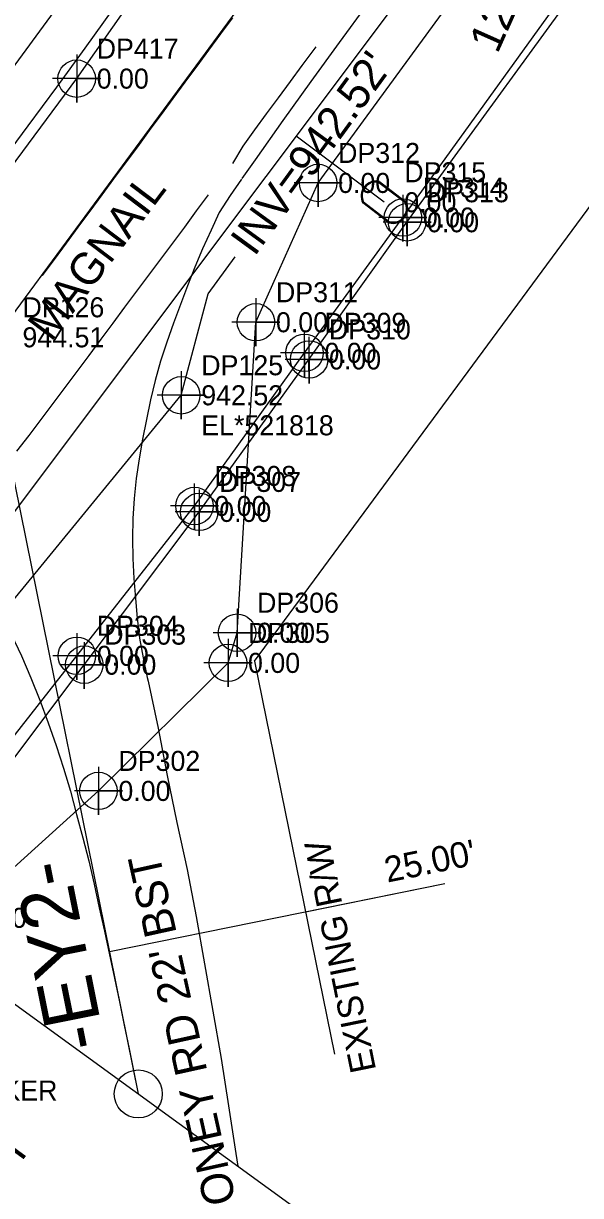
# Model space of a CAD drawing. Extents: x 1182322 to 1186765, y 572295 to 575411.
# Drawn here: x 1183865 to 1183934.6, y 573028.6 to 573175 of the extents above; entities that cross this region are included whole.
import ezdxf

# ---------------------------------------------------------------- set-up
doc = ezdxf.new("R2010")
doc.units = 0
for name, color, linetype in [('COGO Default Chain', 7, 'Continuous'), ('Default Symbol Cogo Comment', 7, 'Continuous'), ('Exist Horizontal Alignment', 7, 'Continuous'), ('Exist Horizontal Alignment Direction Label', 7, 'Continuous'), ('Exist Horizontal Alignment Point', 7, 'Continuous'), ('Exist Property Iron Pin Cogo Elevation', 7, 'Continuous'), ('Exist Property Iron Pin Cogo Number', 7, 'Continuous'), ('Exist Property Iron Pin Text', 7, 'Continuous'), ('Exist Right of Way Line', 7, 'Continuous'), ('Exist Right of Way Line Text', 7, 'Continuous'), ('Exist Right of Way Width CELL', 7, 'Continuous'), ('Exist Roads EOP', 7, 'Continuous'), ('Exist Roads EOP Text', 7, 'Continuous'), ('Exist Roads EOT', 7, 'Continuous'), ('Exist Structure Minor Pipes CMP 18 Inch', 7, 'Continuous'), ('Exist Structure Minor Pipes CMP 18 Inch Cogo Comment', 7, 'Continuous'), ('Exist Structure Minor Pipes CMP 18 Inch Cogo Elevation', 7, 'Continuous'), ('Exist Structure Minor Pipes CMP 18 Inch Cogo Number', 7, 'Continuous'), ('Exist Structure Minor Pipes CMP 18 Inch Cogo Point CELL', 7, 'Continuous'), ('Exist Structure Minor Pipes CMP 18 Inch Invert', 7, 'Continuous'), ('Exist Structure Minor Pipes CMP 18 Inch Leader', 7, 'Continuous'), ('Exist Structure Minor Pipes CMP 18 Inch Text', 7, 'Continuous'), ('Exist Structure Minor Pipes RCP 12 Inch Text', 7, 'Continuous'), ('Exist Utilities Telephone UG Cable SUE LOS C', 7, 'Continuous'), ('Exist Utilities Telephone UG Cable SUE LOS C Cogo Elevation', 7, 'Continuous'), ('Exist Utilities Telephone UG Cable SUE LOS C Cogo Number', 7, 'Continuous'), ('Exist Utilities Telephone UG Cable SUE LOS C Cogo Point CELL', 7, 'Continuous'), ('Exist Utilities Telephone UG Conduit SUE LOS B', 7, 'Continuous'), ('Exist Utilities Telephone UG Conduit SUE LOS B Cogo Elevation', 7, 'Continuous'), ('Exist Utilities Telephone UG Conduit SUE LOS B Cogo Number', 7, 'Continuous'), ('Exist Utilities Telephone UG Conduit SUE LOS B Cogo Point CELL', 7, 'Continuous'), ('Exist Utilities Telephone UG FO SUE LOS C', 7, 'Continuous'), ('Exist Utilities Telephone UG FO SUE LOS C Cogo Elevation', 7, 'Continuous'), ('Exist Utilities Telephone UG FO SUE LOS C Cogo Number', 7, 'Continuous'), ('Exist Utilities Telephone UG FO SUE LOS C Cogo Point CELL', 7, 'Continuous'), ('Exist Utilities Telephone UG FO SUE LOS C Text', 7, 'Continuous'), ('Exist Utilities Water Meter CELL', 7, 'Continuous'), ('Exist Utilities Water Meter Cogo Elevation', 7, 'Continuous'), ('Exist Utilities Water Meter Cogo Number', 7, 'Continuous'), ('Exist Utilities Water UG Line SUE LOS C', 7, 'Continuous'), ('Sheet Layout Plan Border', 7, 'Continuous')]:
    doc.layers.add(name, color=color, linetype=linetype)

msp = doc.modelspace()

# ---------------------------------------------------------------- linework, layer by layer
at = {"layer": 'COGO Default Chain'}
for p, q in [((1183822.39, 573082.62), (1183960.79, 573270.41)), ((1183860.45, 573134.26), (1183879.34, 573041.3))]:
    msp.add_line(p, q, dxfattribs=at)
at = {"layer": 'Exist Horizontal Alignment'}
for p, q in [((1183822.39, 573082.62), (1183960.79, 573270.41)), ((1183860.45, 573134.26), (1183879.34, 573041.3))]:
    msp.add_line(p, q, dxfattribs=at)
at = {"layer": 'Exist Horizontal Alignment Point'}
msp.add_circle((1183879.34, 573041.3), 3, dxfattribs=at)
at = {"layer": 'Exist Right of Way Line'}
for q in [(1184001.04, 573240.75), (1183903.84, 573046.28)]:
    msp.add_line((1183893.87, 573095.33), q, dxfattribs=at)
at = {"layer": 'Exist Right of Way Width CELL'}
for p in [(1183875.73, 573059.07), (1183900.23, 573064.05)]:
    msp.add_line(p, (1183917.63, 573067.58), dxfattribs=at)
at = {"layer": 'Exist Roads EOP'}
for points in [[(1183918.85, 573191.77), (1183915.07, 573187.11), (1183911.5, 573182.29), (1183907.96, 573177.45), (1183904.42, 573172.61), (1183900.88, 573167.77), (1183897.41, 573162.88), (1183893.95, 573157.98), (1183892.29, 573155.63)], [(1183813.72, 573088.92), (1183816.29, 573094.33), (1183819.43, 573099.42), (1183822.92, 573104.27), (1183826.47, 573109.14), (1183829.94, 573114.01), (1183833.39, 573118.89), (1183836.96, 573123.75), (1183840.55, 573128.55), (1183844.13, 573133.37), (1183847.7, 573138.19), (1183851.26, 573143.01), (1183854.84, 573147.82), (1183858.43, 573152.63), (1183862.02, 573157.43), (1183865.61, 573162.23), (1183869.17, 573167.06), (1183872.69, 573171.91), (1183876.2, 573176.78)], [(1183892.24, 573155.57), (1183890.83, 573153.51), (1183889.45, 573151.4), (1183888.43, 573149.2), (1183887.38, 573146.86), (1183886.39, 573144.57), (1183885.5, 573142.23), (1183884.62, 573139.89), (1183883.73, 573137.56), (1183882.89, 573135.21), (1183882.12, 573132.83), (1183881.47, 573130.42), (1183880.89, 573127.99), (1183880.36, 573125.54), (1183879.89, 573123.09), (1183879.47, 573120.63), (1183879.08, 573118.16), (1183878.81, 573115.67), (1183878.66, 573113.18), (1183878.61, 573110.68), (1183878.65, 573108.18), (1183878.79, 573105.68), (1183878.98, 573103.19), (1183879.21, 573100.7), (1183879.51, 573098.22), (1183879.96, 573095.76), (1183880.47, 573093.31), (1183880.56, 573092.85)], [(1183880.56, 573092.83), (1183881.81, 573086.96), (1183882.96, 573081.07), (1183884.14, 573075.19), (1183885.47, 573069.34), (1183886.58, 573063.44), (1183887.62, 573057.53), (1183888.66, 573051.62), (1183889.68, 573045.71), (1183890.63, 573039.79), (1183891.53, 573033.87), (1183891.77, 573032.29)]]:
    msp.add_lwpolyline(points, dxfattribs=at)
at = {"layer": 'Exist Roads EOT'}
for points in [[(1183867.39, 573143.53), (1183868.88, 573145.54), (1183870.36, 573147.55), (1183871.85, 573149.56), (1183873.33, 573151.57), (1183874.82, 573153.58), (1183876.3, 573155.59), (1183877.79, 573157.6), (1183879.27, 573159.61), (1183880.76, 573161.62), (1183882.24, 573163.63), (1183883.72, 573165.64), (1183885.21, 573167.65), (1183886.69, 573169.66), (1183888.17, 573171.67), (1183889.65, 573173.69), (1183891.14, 573175.7)], [(1183891.17, 573157.52), (1183892.45, 573159.66), (1183893.89, 573161.71), (1183895.37, 573163.72), (1183896.86, 573165.73), (1183898.34, 573167.74), (1183899.83, 573169.75), (1183901.31, 573171.75), (1183901.56, 573172.09)], [(1183888.07, 573153.59), (1183886.59, 573151.58), (1183885.1, 573149.57), (1183883.61, 573147.56), (1183882.13, 573145.56), (1183880.63, 573143.55), (1183879.14, 573141.55), (1183877.64, 573139.55), (1183876.15, 573137.55), (1183874.65, 573135.55), (1183873.16, 573133.54), (1183871.66, 573131.54), (1183870.17, 573129.54), (1183868.67, 573127.54), (1183867.17, 573125.54), (1183865.66, 573123.55), (1183864.15, 573121.56)], [(1183863.45, 573098.72), (1183864.74, 573096.01), (1183865.94, 573093.26), (1183867.06, 573090.48), (1183868.09, 573087.66), (1183869.08, 573084.83), (1183870.02, 573081.98), (1183870.87, 573079.11), (1183871.64, 573076.21), (1183872.4, 573073.3), (1183873.16, 573070.4), (1183873.84, 573067.48), (1183874.47, 573064.55), (1183875.11, 573061.62), (1183875.74, 573058.68), (1183876.36, 573055.75), (1183876.98, 573052.81), (1183877.6, 573049.88), (1183878.2, 573046.94), (1183878.79, 573044), (1183879.34, 573041.3)]]:
    msp.add_lwpolyline(points, dxfattribs=at)
at = {"layer": 'Exist Structure Minor Pipes CMP 18 Inch'}
for p, q in [((1183904.05, 573224.75), (1183807.68, 573092.9)), ((1183830.46, 573062.46), (1183884.71, 573128.56))]:
    msp.add_line(p, q, dxfattribs=at)
at = {"layer": 'Exist Structure Minor Pipes CMP 18 Inch Cogo Point CELL'}
msp.add_lwpolyline([(1183884.71, 573131.56), (1183884.71, 573125.56), (1183884.71, 573128.56), (1183887.71, 573128.56), (1183881.71, 573128.56)], dxfattribs=at)
msp.add_circle((1183884.71, 573128.56), 2.34, dxfattribs=at)
at = {"layer": 'Exist Structure Minor Pipes CMP 18 Inch Leader'}
msp.add_lwpolyline([(1183884.71, 573128.56), (1183888.06, 573141.23), (1183891.44, 573145.86)], dxfattribs=at)
at = {"layer": 'Exist Utilities Telephone UG Cable SUE LOS C'}
msp.add_lwpolyline([(1183761.25, 573038.53), (1183769.09, 573034.41), (1183772.83, 573037.9), (1183792.84, 573062.44), (1183815.5, 573091.52), (1183842.15, 573128.3), (1183871.65, 573168.11), (1183894.45, 573200.64), (1183915.52, 573231.01), (1183941.95, 573268.28), (1183966.78, 573306.07), (1183979.43, 573323.54), (1183993.99, 573342.83), (1184020.65, 573379.96), (1184047.47, 573417.15), (1184074.68, 573455.3), (1184101.33, 573490.9), (1184089.43, 573505.28)], dxfattribs=at)
at = {"layer": 'Exist Utilities Telephone UG Cable SUE LOS C Cogo Point CELL'}
msp.add_lwpolyline([(1183871.65, 573171.11), (1183871.65, 573165.11), (1183871.65, 573168.11), (1183874.65, 573168.11), (1183868.65, 573168.11)], dxfattribs=at)
msp.add_circle((1183871.65, 573168.11), 2.34, dxfattribs=at)
at = {"layer": 'Exist Utilities Telephone UG Conduit SUE LOS B'}
for points in [[(1183829.51, 573041.35), (1183847.15, 573064.74), (1183871.66, 573096.02), (1183886.35, 573114.73), (1183900.1, 573133.86), (1183912.38, 573150.76), (1183937.09, 573185.03), (1183964.91, 573224.98), (1183990.4, 573262.6), (1184013.24, 573293.53), (1184021.26, 573304.97)], [(1183829.66, 573040.59), (1183848.87, 573063.35), (1183872.59, 573094.91), (1183886.95, 573113.99), (1183900.66, 573133.04), (1183912.9, 573150.17), (1183937.83, 573184.45), (1183965.61, 573224.4), (1183991.1, 573261.97), (1184013.84, 573292.77), (1184021.83, 573304.52)]]:
    msp.add_lwpolyline(points, dxfattribs=at)
at = {"layer": 'Exist Utilities Telephone UG Conduit SUE LOS B Cogo Point CELL'}
for points in [[(1183912.37, 573153.58), (1183912.4, 573147.76), (1183912.38, 573150.76), (1183915.4, 573150.76), (1183909.4, 573150.76)], [(1183912.88, 573152.99), (1183912.91, 573147.17), (1183912.9, 573150.17), (1183915.91, 573150.17), (1183909.91, 573150.17)], [(1183900.08, 573136.67), (1183900.11, 573130.86), (1183900.1, 573133.86), (1183903.11, 573133.86), (1183897.11, 573133.86)], [(1183900.65, 573135.85), (1183900.68, 573130.04), (1183900.66, 573133.04), (1183903.68, 573133.04), (1183897.68, 573133.04)], [(1183886.34, 573117.55), (1183886.37, 573111.73), (1183886.35, 573114.73), (1183889.37, 573114.73), (1183883.37, 573114.73)], [(1183886.93, 573116.81), (1183886.96, 573110.99), (1183886.95, 573113.99), (1183889.96, 573113.99), (1183883.96, 573113.99)], [(1183871.65, 573098.83), (1183871.68, 573093.02), (1183871.66, 573096.02), (1183874.68, 573096.02), (1183868.68, 573096.02)], [(1183872.57, 573097.73), (1183872.6, 573091.91), (1183872.59, 573094.91), (1183875.6, 573094.91), (1183869.6, 573094.91)]]:
    msp.add_lwpolyline(points, dxfattribs=at)
for centre in [(1183912.4, 573150.76), (1183912.91, 573150.17), (1183900.11, 573133.86), (1183900.68, 573133.04), (1183886.37, 573114.73), (1183886.96, 573113.99), (1183871.68, 573096.02), (1183872.6, 573094.91)]:
    msp.add_circle(centre, 2.34, dxfattribs=at)
at = {"layer": 'Exist Utilities Telephone UG FO SUE LOS C'}
msp.add_lwpolyline([(1183833.03, 573049.72), (1183841.55, 573050.99), (1183852.69, 573059.54), (1183874.36, 573079.14), (1183890.55, 573095.13), (1183891.68, 573098.9), (1183894.04, 573137.68), (1183901.8, 573155.08), (1183929.9, 573193.57), (1183954.83, 573228.84), (1183982.65, 573265.33), (1183993.74, 573274.22), (1184002.17, 573271.91), (1184013.15, 573265.94), (1184039.54, 573239.83), (1184068.08, 573211.39)], dxfattribs=at)
at = {"layer": 'Exist Utilities Telephone UG FO SUE LOS C Cogo Point CELL'}
for points in [[(1183901.8, 573158.08), (1183901.8, 573152.08), (1183901.8, 573155.08), (1183904.8, 573155.08), (1183898.8, 573155.08)], [(1183894.04, 573140.68), (1183894.04, 573134.68), (1183894.04, 573137.68), (1183897.04, 573137.68), (1183891.04, 573137.68)], [(1183891.68, 573101.9), (1183891.68, 573095.9), (1183891.68, 573098.9), (1183894.68, 573098.9), (1183888.68, 573098.9)], [(1183890.55, 573098.13), (1183890.55, 573092.13), (1183890.55, 573095.13), (1183893.55, 573095.13), (1183887.55, 573095.13)], [(1183874.36, 573082.14), (1183874.36, 573076.14), (1183874.36, 573079.14), (1183877.36, 573079.14), (1183871.36, 573079.14)]]:
    msp.add_lwpolyline(points, dxfattribs=at)
for centre in [(1183901.8, 573155.08), (1183894.04, 573137.68), (1183891.68, 573098.9), (1183890.55, 573095.13), (1183874.36, 573079.14)]:
    msp.add_circle(centre, 2.34, dxfattribs=at)
at = {"layer": 'Exist Utilities Water Meter CELL'}
msp.add_line((1183910.07, 573152.67), (1183910.07, 573152.67), dxfattribs=at)
for points in [[(1183909.4, 573155.15), (1183912.64, 573152.68)], [(1183909.49, 573155.26), (1183912.72, 573152.78)], [(1183910.65, 573150.08), (1183907.4, 573152.58)], [(1183910.74, 573150.19), (1183907.48, 573152.69)]]:
    msp.add_lwpolyline(points, dxfattribs=at)
for centre, radius, start, end in [((1183909.03, 573153.46), 1.86, 75.7469, 208.5483), ((1183909.04, 573153.46), 1.73, 77.8698, 206.3512), ((1183911.1, 573151.89), 1.86, 256.2172, 28.8772), ((1183911.11, 573151.88), 1.73, 257.696, 27.4417)]:
    msp.add_arc(centre, radius, start, end, dxfattribs=at)
at = {"layer": 'Exist Utilities Water UG Line SUE LOS C'}
for p, q in [((1183822.46, 573058.84), (1183995.12, 573288.87)), ((1183910.07, 573152.67), (1183899.08, 573160.92))]:
    msp.add_line(p, q, dxfattribs=at)
at = {"layer": 'Sheet Layout Plan Border'}
msp.add_line((1183580.54, 573258.1), (1184066.18, 572905.74), dxfattribs=at)

# ---------------------------------------------------------------- texts
at = {"layer": 'Default Symbol Cogo Comment'}
msp.add_text('ATT FO MARKER', height=2.5, dxfattribs=at).set_placement((1183842.13, 573040.47))
at = {"layer": 'Exist Horizontal Alignment Direction Label'}
msp.add_text('-EY2-', height=7, rotation=101.3598, dxfattribs=at).set_placement((1183875.25, 573047.4))
at = {"layer": 'Exist Property Iron Pin Cogo Elevation'}
msp.add_text('944.51', height=2.5, dxfattribs=at).set_placement((1183864.88, 573134.55))
at = {"layer": 'Exist Property Iron Pin Cogo Number'}
msp.add_text('DP126', height=2.5, dxfattribs=at).set_placement((1183864.88, 573138.3))
at = {"layer": 'Exist Property Iron Pin Text'}
msp.add_text('MAGNAIL', height=4, rotation=52.8557, dxfattribs=at).set_placement((1183868.45, 573135.14))
at = {"layer": 'Exist Right of Way Line Text'}
msp.add_text('EXISTING R/W', height=3.2, rotation=101.4884, dxfattribs=at).set_placement((1183909.06, 573044.29))
at = {"layer": 'Exist Right of Way Width CELL'}
msp.add_text("25.00'", height=3.2, rotation=11.4884, dxfattribs=at).set_placement((1183910.44, 573067.68))
at = {"layer": 'Exist Roads EOP Text'}
msp.add_text("SR 1926 FAYE TONEY RD 22' BST", height=4, rotation=102.4623, dxfattribs=at).set_placement((1183900.43, 572987.8))
at = {"layer": 'Exist Structure Minor Pipes CMP 18 Inch Cogo Comment'}
msp.add_text('EL*521818', height=2.5, dxfattribs=at).set_placement((1183887.21, 573123.56))
at = {"layer": 'Exist Structure Minor Pipes CMP 18 Inch Cogo Elevation'}
msp.add_text('942.52', height=2.5, dxfattribs=at).set_placement((1183887.21, 573127.31))
at = {"layer": 'Exist Structure Minor Pipes CMP 18 Inch Cogo Number'}
msp.add_text('DP125', height=2.5, dxfattribs=at).set_placement((1183887.21, 573131.06))
at = {"layer": 'Exist Structure Minor Pipes CMP 18 Inch Invert'}
msp.add_text("INV=942.52'", height=4, rotation=53.9157, dxfattribs=at).set_placement((1183893.85, 573145.78))
at = {"layer": 'Exist Structure Minor Pipes CMP 18 Inch Text'}
msp.add_text('18" CMP', height=4, rotation=53.8388, dxfattribs=at).set_placement((1183859.81, 573169.14))
at = {"layer": 'Exist Structure Minor Pipes RCP 12 Inch Text'}
msp.add_text('12" RCP', height=4, rotation=65.9561, dxfattribs=at).set_placement((1183924.2, 573171.11))
at = {"layer": 'Exist Utilities Telephone UG Cable SUE LOS C Cogo Elevation'}
msp.add_text('0.00', height=2.5, dxfattribs=at).set_placement((1183874.15, 573166.86))
at = {"layer": 'Exist Utilities Telephone UG Cable SUE LOS C Cogo Number'}
msp.add_text('DP417', height=2.5, dxfattribs=at).set_placement((1183874.15, 573170.61))
at = {"layer": 'Exist Utilities Telephone UG Conduit SUE LOS B Cogo Elevation'}
for p in [(1183914.88, 573149.51), (1183915.4, 573148.92), (1183902.6, 573132.61), (1183903.16, 573131.79), (1183888.85, 573113.48), (1183889.45, 573112.74), (1183874.16, 573094.77), (1183875.09, 573093.66)]:
    msp.add_text('0.00', height=2.5, dxfattribs=at).set_placement(p)
at = {"layer": 'Exist Utilities Telephone UG Conduit SUE LOS B Cogo Number'}
for s, p in [('DP314', (1183914.88, 573153.26)), ('DP313', (1183915.4, 573152.67)), ('DP309', (1183902.6, 573136.36)), ('DP310', (1183903.16, 573135.54)), ('DP308', (1183888.85, 573117.23)), ('DP307', (1183889.45, 573116.49)), ('DP304', (1183874.16, 573098.52)), ('DP303', (1183875.09, 573097.41))]:
    msp.add_text(s, height=2.5, dxfattribs=at).set_placement(p)
at = {"layer": 'Exist Utilities Telephone UG FO SUE LOS C Cogo Elevation'}
for p in [(1183904.3, 573153.83), (1183896.54, 573136.43), (1183894.18, 573097.65), (1183893.05, 573093.88), (1183876.86, 573077.89)]:
    msp.add_text('0.00', height=2.5, dxfattribs=at).set_placement(p)
at = {"layer": 'Exist Utilities Telephone UG FO SUE LOS C Cogo Number'}
for s, p in [('DP312', (1183904.3, 573157.58)), ('DP311', (1183896.54, 573140.18)), ('DP306', (1183894.18, 573101.4)), ('DP305', (1183893.05, 573097.63)), ('DP302', (1183876.86, 573081.64)), ('DP300', (1183855.19, 573062.04))]:
    msp.add_text(s, height=2.5, dxfattribs=at).set_placement(p)
at = {"layer": 'Exist Utilities Telephone UG FO SUE LOS C Text'}
msp.add_text('24 ST', height=4, rotation=53.9157, dxfattribs=at).set_placement((1183857.73, 573023.13))
at = {"layer": 'Exist Utilities Water Meter Cogo Elevation'}
msp.add_text('0.00', height=2.5, dxfattribs=at).set_placement((1183912.57, 573151.42))
at = {"layer": 'Exist Utilities Water Meter Cogo Number'}
msp.add_text('DP315', height=2.5, dxfattribs=at).set_placement((1183912.57, 573155.17))

doc.saveas('drawing.dxf')
